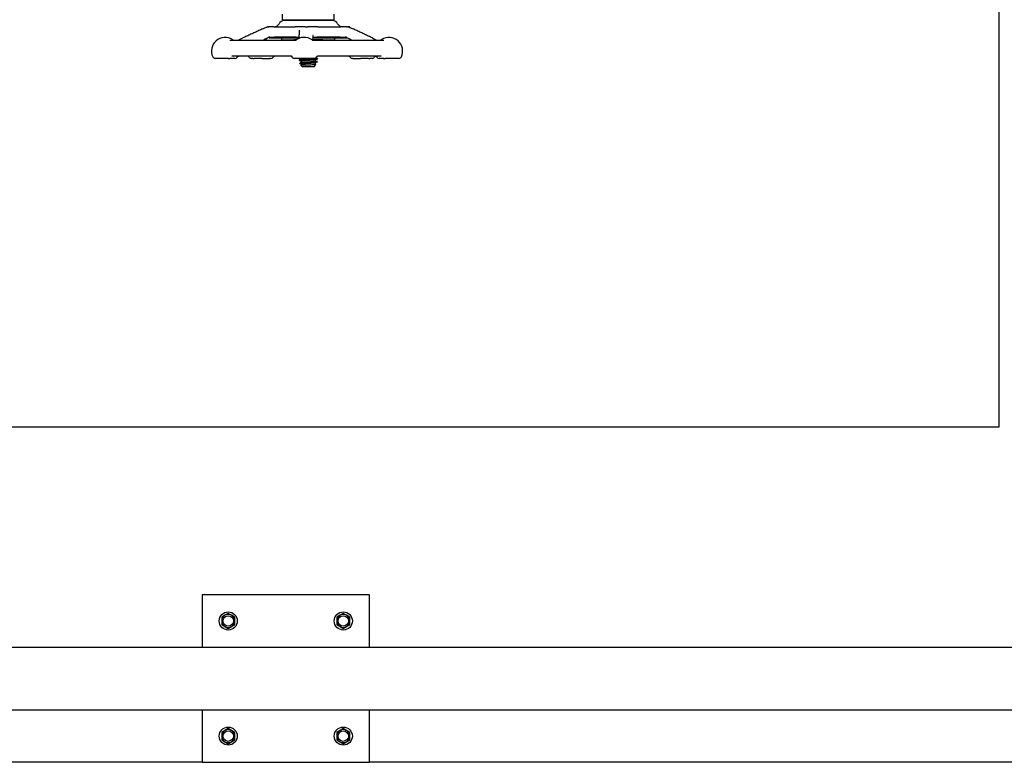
# Model space of a CAD drawing. Header units: inches. Extents: x 24 to 1128, y -58 to 748.
# Tile 622 of 656: x 652 to 675, y 563 to 581. Entities that reach past the tile are written whole.
import ezdxf

# ---------------------------------------------------------------- set-up
doc = ezdxf.new("R2010")
doc.units = ezdxf.units.IN
doc.header["$LTSCALE"] = 32
doc.header["$MEASUREMENT"] = 0
doc.layers.add('Visible (ANSI)', color=7, linetype='Continuous', lineweight=30)

msp = doc.modelspace()

# ---------------------------------------------------------------- linework, layer by layer
at = {"layer": 'Visible (ANSI)'}
for p, q in [((675.28063, 687.43978), (675.28063, 571.43978)), ((658.16313, 581.17328), (658.16313, 581.30724)), ((658.16959, 581.17328), (658.16313, 581.17328)), ((658.16959, 581.17328), (658.17722, 581.17328)), ((658.17722, 581.17328), (659.38404, 581.17328)), ((659.36396, 581.15328), (658.19733, 581.15328)), ((658.40563, 581.17328), (658.40563, 581.15328)), ((659.15563, 581.17328), (659.15563, 581.15328)), ((659.38404, 581.17328), (659.39168, 581.17328)), ((659.39168, 581.17328), (659.39813, 581.17328)), ((659.39813, 581.17328), (659.39813, 581.30724)), ((657.8214, 581.00328), (657.81055, 581.00328)), ((657.8214, 581.00328), (657.83684, 581.00328)), ((657.95449, 581.00328), (657.83684, 581.00328)), ((657.95449, 581.00328), (658.46578, 581.00328)), ((658.70414, 581.00328), (658.46578, 581.00328)), ((658.70414, 581.00328), (658.76277, 581.00328)), ((659.0065, 581.00328), (658.76277, 581.00328)), ((659.0065, 581.00328), (659.55465, 581.00328)), ((659.69259, 581.00328), (659.55465, 581.00328)), ((659.69259, 581.00328), (659.71338, 581.00328)), ((659.74637, 581.00328), (659.71338, 581.00328)), ((659.74637, 581.00328), (659.74938, 581.00328)), ((656.90213, 580.68828), (658.48283, 580.68828)), ((657.84313, 580.75312), (657.84313, 580.73765)), ((657.84313, 580.73765), (658.54903, 580.73765)), ((657.86275, 580.75328), (657.97161, 580.75328)), ((658.49353, 580.75328), (657.97161, 580.75328)), ((658.49353, 580.75328), (657.97161, 580.75328)), ((658.15071, 580.69041), (658.15071, 580.73765)), ((658.15071, 580.69041), (658.49331, 580.69041)), ((658.43688, 580.69041), (658.43688, 580.68978)), ((658.49242, 580.68978), (658.43688, 580.68978)), ((658.45139, 580.68828), (658.45427, 580.68978)), ((658.49353, 580.75328), (658.55072, 580.75328)), ((659.12438, 580.68978), (658.88156, 580.68978)), ((658.88162, 580.69041), (659.41055, 580.69041)), ((658.88672, 580.73765), (659.70926, 580.73765)), ((658.88688, 580.68828), (660.58153, 580.68828)), ((658.88839, 580.75328), (658.98114, 580.75328)), ((659.54069, 580.75328), (658.98114, 580.75328)), ((659.54069, 580.75328), (658.98114, 580.75328)), ((659.10548, 580.68978), (659.1026, 580.68828)), ((659.12438, 580.69041), (659.12438, 580.68978)), ((659.41055, 580.69041), (659.41055, 580.73765)), ((659.54069, 580.75328), (659.662, 580.75328)), ((656.86204, 580.25078), (656.55367, 580.25078)), ((656.86204, 580.25078), (656.9044, 580.25078)), ((657.02336, 580.25078), (656.9044, 580.25078)), ((658.35451, 580.30328), (656.95286, 580.30328)), ((657.02336, 580.25078), (657.02878, 580.25078)), ((657.45638, 580.25078), (657.41236, 580.25078)), ((657.45638, 580.25078), (657.48499, 580.25078)), ((657.67027, 580.25078), (657.48499, 580.25078)), ((657.67027, 580.25078), (657.85933, 580.25078)), ((657.88819, 580.25078), (657.85933, 580.25078)), ((658.91913, 580.25078), (658.4448, 580.25078)), ((658.56188, 580.21282), (658.56188, 580.20096)), ((658.61063, 580.22697), (658.61063, 580.25078)), ((658.61063, 580.15283), (658.61063, 580.18836)), ((658.91913, 580.25078), (658.91921, 580.25078)), ((658.95063, 580.18836), (658.95063, 580.22389)), ((658.98956, 580.16135), (658.99775, 580.17617)), ((658.99938, 580.24989), (658.99938, 580.23803)), ((660.51956, 580.30328), (659.01685, 580.30328)), ((659.85166, 580.25078), (659.83271, 580.25078)), ((659.85166, 580.25078), (660.02801, 580.25078)), ((660.21864, 580.25078), (660.02801, 580.25078)), ((660.21864, 580.25078), (660.25049, 580.25078)), ((660.30854, 580.25078), (660.25049, 580.25078)), ((660.4711, 580.25078), (660.47285, 580.25078)), ((660.57635, 580.25078), (660.47285, 580.25078)), ((660.57635, 580.25078), (660.61696, 580.25078)), ((660.94662, 580.25078), (660.61696, 580.25078)), ((658.59562, 580.1181), (658.58144, 580.14374)), ((658.61063, 580.09095), (658.61063, 580.11422)), ((658.71428, 580.09095), (658.61063, 580.09095)), ((658.63146, 580.05328), (658.61063, 580.09095)), ((658.63146, 580.05328), (658.9298, 580.05328)), ((658.9298, 580.05328), (658.96189, 580.1113)), ((658.95063, 580.11422), (658.95063, 580.14975)), ((675.28063, 571.43978), (631.28063, 571.43978)), ((656.24113, 567.43978), (656.24113, 566.18978)), ((660.24113, 567.43978), (656.24113, 567.43978)), ((660.24113, 566.18978), (660.24113, 567.43978)), ((656.78813, 566.94988), (656.71013, 566.90485)), ((656.71013, 566.90485), (656.71013, 566.81478)), ((656.71013, 566.81478), (656.71013, 566.72471)), ((656.86613, 566.99491), (656.78813, 566.94988)), ((656.94413, 566.94988), (656.86613, 566.99491)), ((657.02213, 566.90485), (656.94413, 566.94988)), ((657.02213, 566.81478), (657.02213, 566.90485)), ((657.02213, 566.72471), (657.02213, 566.81478)), ((659.53813, 566.94988), (659.46013, 566.90485)), ((659.46013, 566.90485), (659.46013, 566.81478)), ((659.46013, 566.81478), (659.46013, 566.72471)), ((659.61613, 566.99491), (659.53813, 566.94988)), ((659.69413, 566.94988), (659.61613, 566.99491)), ((659.77213, 566.90485), (659.69413, 566.94988)), ((659.77213, 566.81478), (659.77213, 566.90485)), ((659.77213, 566.72471), (659.77213, 566.81478)), ((656.71013, 566.72471), (656.78813, 566.67968)), ((656.78813, 566.67968), (656.86613, 566.63465)), ((656.86613, 566.63465), (656.94413, 566.67968)), ((656.94413, 566.67968), (657.02213, 566.72471)), ((659.46013, 566.72471), (659.53813, 566.67968)), ((659.53813, 566.67968), (659.61613, 566.63465)), ((659.61613, 566.63465), (659.69413, 566.67968)), ((659.69413, 566.67968), (659.77213, 566.72471)), ((620.45163, 566.18978), (724.15563, 566.18978)), ((620.45163, 564.68978), (725.65563, 564.68978)), ((656.24113, 564.68978), (656.24113, 563.43978)), ((660.24113, 563.43978), (660.24113, 564.68978)), ((656.78813, 564.19988), (656.71013, 564.15485)), ((656.86613, 564.24491), (656.78813, 564.19988)), ((656.94413, 564.19988), (656.86613, 564.24491)), ((657.02213, 564.15485), (656.94413, 564.19988)), ((659.53813, 564.19988), (659.46013, 564.15485)), ((659.61613, 564.24491), (659.53813, 564.19988)), ((659.69413, 564.19988), (659.61613, 564.24491)), ((659.77213, 564.15485), (659.69413, 564.19988)), ((656.71013, 564.15485), (656.71013, 564.06478)), ((656.71013, 564.06478), (656.71013, 563.97471)), ((656.71013, 563.97471), (656.78813, 563.92968)), ((656.94413, 563.92968), (657.02213, 563.97471)), ((657.02213, 564.06478), (657.02213, 564.15485)), ((657.02213, 563.97471), (657.02213, 564.06478)), ((659.46013, 564.15485), (659.46013, 564.06478)), ((659.46013, 564.06478), (659.46013, 563.97471)), ((659.46013, 563.97471), (659.53813, 563.92968)), ((659.69413, 563.92968), (659.77213, 563.97471)), ((659.77213, 564.06478), (659.77213, 564.15485)), ((659.77213, 563.97471), (659.77213, 564.06478)), ((656.78813, 563.92968), (656.86613, 563.88465)), ((656.86613, 563.88465), (656.94413, 563.92968)), ((659.53813, 563.92968), (659.61613, 563.88465)), ((659.61613, 563.88465), (659.69413, 563.92968)), ((656.24113, 563.43978), (623.20163, 563.43978)), ((656.24113, 563.43978), (660.24113, 563.43978)), ((693.28063, 563.43978), (660.24113, 563.43978))]:
    msp.add_line(p, q, dxfattribs=at)
for centre, radius in [((656.86613, 566.81478), 0.216), ((659.61613, 566.81478), 0.216), ((656.86613, 566.81478), 0.1248), ((659.61613, 566.81478), 0.1248), ((656.86613, 564.06478), 0.216), ((656.86613, 564.06478), 0.1248), ((659.61613, 564.06478), 0.216), ((659.61613, 564.06478), 0.1248)]:
    msp.add_circle(centre, radius, dxfattribs=at)
for centre, radius, start, end in [((658.19726, 581.02828), 0.125, 90, 156.421822), ((659.364, 581.02828), 0.125, 23.578178, 90), ((657.96813, 581.12828), 0.125, 270, 336.421822), ((659.59313, 581.12828), 0.125, 203.578178, 270), ((659.74938, 580.97203), 0.03125, 30.661593, 90), ((656.79084, 580.42578), 0.325, 57.004115, 205.376934), ((657.00186, 580.75078), 0.0625, 237.004115, 270), ((657.64953, 580.42578), 0.325, 64.985169, 66.048721), ((658.68197, 580.42578), 0.325, 54.084412, 129.508636), ((660.49843, 580.75078), 0.0625, 270, 302.995885), ((660.70945, 580.42578), 0.325, 334.623066, 122.995885), ((656.55367, 580.31328), 0.0625, 205.376934, 270), ((657.02876, 580.31328), 0.0625, 270, 327.274302), ((657.64953, 580.42578), 0.325, 202.143221, 205.376934), ((657.41236, 580.31328), 0.0625, 205.376934, 270), ((657.88819, 580.31328), 0.0625, 270, 324.549457), ((657.99002, 580.24078), 0.0625, 90, 144.549457), ((658.68197, 580.42578), 0.325, 200.670713, 205.376934), ((658.4448, 580.31328), 0.0625, 205.376934, 270), ((658.91921, 580.31328), 0.0625, 270, 331.080836), ((659.73088, 580.24078), 0.0625, 35.450543, 90), ((659.83271, 580.31328), 0.0625, 215.450543, 270), ((660.30854, 580.31328), 0.0625, 270, 334.623066), ((660.07137, 580.42578), 0.325, 334.623066, 337.856402), ((660.4711, 580.31328), 0.0625, 214.46729, 270), ((660.94662, 580.31328), 0.0625, 270, 334.623066), ((656.86613, 566.81478), 0.156, 120, 180), ((656.86613, 566.81478), 0.156, 180, 240), ((656.86613, 566.81478), 0.156, 60, 120), ((656.86613, 566.81478), 0.156, 0, 60), ((656.86613, 566.81478), 0.156, 300, 0), ((659.61613, 566.81478), 0.156, 120, 180), ((659.61613, 566.81478), 0.156, 180, 240), ((659.61613, 566.81478), 0.156, 60, 120), ((659.61613, 566.81478), 0.156, 0, 60), ((659.61613, 566.81478), 0.156, 300, 0), ((656.86613, 566.81478), 0.156, 240, 300), ((659.61613, 566.81478), 0.156, 240, 300), ((656.86613, 564.06478), 0.156, 120, 180), ((656.86613, 564.06478), 0.156, 60, 120), ((656.86613, 564.06478), 0.156, 0, 60), ((659.61613, 564.06478), 0.156, 120, 180), ((659.61613, 564.06478), 0.156, 60, 120), ((659.61613, 564.06478), 0.156, 0, 60), ((656.86613, 564.06478), 0.156, 180, 240), ((656.86613, 564.06478), 0.156, 300, 0), ((659.61613, 564.06478), 0.156, 180, 240), ((659.61613, 564.06478), 0.156, 300, 0), ((656.86613, 564.06478), 0.156, 240, 300), ((659.61613, 564.06478), 0.156, 240, 300)]:
    msp.add_arc(centre, radius, start, end, dxfattribs=at)
for points, knots in [([(657.68974, 580.95557), (657.65803, 580.941), (657.62633, 580.92642), (657.56292, 580.89727), (657.53122, 580.88268), (657.46783, 580.85352), (657.43613, 580.83893), (657.37274, 580.80975), (657.34104, 580.79516), (657.27766, 580.76598), (657.24596, 580.75138), (657.21427, 580.73679)], [0.42287225, 0.42287225, 0.42287225, 0.42287225, 0.6967656, 0.6967656, 0.97065896, 0.97065896, 1.24455231, 1.24455231, 1.51844567, 1.51844567, 1.79233902, 1.79233902, 1.79233902, 1.79233902]), ([(657.68974, 580.95557), (657.70104, 580.96076), (657.71249, 580.96599), (657.7364, 580.97661), (657.74902, 580.9821), (657.76583, 580.98907), (657.77045, 580.99095), (657.77927, 580.99439), (657.78346, 580.99595), (657.78923, 580.99791), (657.79107, 580.9985), (657.79394, 580.99935), (657.79491, 580.99963), (657.79648, 581.00006), (657.79702, 581.0002), (657.79817, 581.0005), (657.79878, 581.00065), (657.79972, 581.00088), (657.80004, 581.00095), (657.80065, 581.0011), (657.80096, 581.00117), (657.80151, 581.0013), (657.80175, 581.00136), (657.80239, 581.0015), (657.80269, 581.00157), (657.80337, 581.00173), (657.80358, 581.00177), (657.80377, 581.00182), (657.8038, 581.00182), (657.8038, 581.00182)], [0, 0, 0, 0, 0.097641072, 0.097641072, 0.200146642, 0.200146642, 0.239300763, 0.239300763, 0.278646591, 0.278646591, 0.298148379, 0.298148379, 0.307905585, 0.307905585, 0.3127903, 0.3127903, 0.317711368, 0.317711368, 0.32016895, 0.32016895, 0.322641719, 0.322641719, 0.325111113, 0.325111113, 0.330090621, 0.330090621, 0.339961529, 0.339961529, 0.345501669, 0.345501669, 0.345501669, 0.345501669]), ([(657.79961, 581.00085), (657.79988, 581.00097), (657.80011, 581.00106), (657.80105, 581.00145), (657.80149, 581.0016), (657.8028, 581.00207), (657.80297, 581.00213), (657.80428, 581.00251), (657.80484, 581.00266), (657.80594, 581.00289), (657.80635, 581.00297), (657.80717, 581.00309), (657.80755, 581.00314), (657.8082, 581.0032), (657.80839, 581.00321), (657.80879, 581.00324), (657.80897, 581.00325), (657.80929, 581.00326), (657.80934, 581.00326), (657.80943, 581.00326), (657.80948, 581.00326), (657.80957, 581.00327), (657.80963, 581.00327), (657.80971, 581.00327), (657.80975, 581.00327), (657.80981, 581.00327), (657.80984, 581.00327), (657.8099, 581.00327), (657.80993, 581.00328), (657.81001, 581.00328), (657.81006, 581.00328), (657.81018, 581.00328), (657.81023, 581.00328), (657.81032, 581.00328), (657.81036, 581.00328), (657.81041, 581.00328), (657.81042, 581.00328), (657.81047, 581.00328), (657.81051, 581.00328), (657.81055, 581.00328)], [0.11779335, 0.11779335, 0.11779335, 0.11779335, 0.125396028, 0.125396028, 0.152672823, 0.152672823, 0.22590879, 0.22590879, 0.259837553, 0.259837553, 0.277093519, 0.277093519, 0.290038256, 0.290038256, 0.294893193, 0.294893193, 0.298545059, 0.298545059, 0.299175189, 0.299175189, 0.299644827, 0.299644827, 0.300118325, 0.300118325, 0.300354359, 0.300354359, 0.300591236, 0.300591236, 0.300827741, 0.300827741, 0.301305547, 0.301305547, 0.302258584, 0.302258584, 0.303198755, 0.303198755, 0.304136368, 0.304136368, 0.306750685, 0.306750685, 0.306750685, 0.306750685]), ([(658.56712, 580.90548), (658.56554, 580.89091), (658.56397, 580.87634), (658.56083, 580.84718), (658.55926, 580.8326), (658.55611, 580.80344), (658.55454, 580.78885), (658.5514, 580.75967), (658.54983, 580.74508), (658.54794, 580.72751), (658.54762, 580.72454), (658.5473, 580.72156)], [0.73329616, 0.73329616, 0.73329616, 0.73329616, 1.00718952, 1.00718952, 1.28108287, 1.28108287, 1.55497623, 1.55497623, 1.82886959, 1.82886959, 1.88472412, 1.88472412, 1.88472412, 1.88472412]), ([(658.56712, 580.90548), (658.56722, 580.90644), (658.56736, 580.90777), (658.56778, 580.91114), (658.5681, 580.91337), (658.56884, 580.91748), (658.56923, 580.91934), (658.56973, 580.92161), (658.56989, 580.92231), (658.57003, 580.92297), (658.57007, 580.92312), (658.57008, 580.92319), (658.57008, 580.92319), (658.57008, 580.92319)], [0, 0, 0, 0, 0.0188180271, 0.0188180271, 0.0424437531, 0.0424437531, 0.0633585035, 0.0633585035, 0.0765189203, 0.0765189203, 0.0837326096, 0.0837326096, 0.085554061, 0.085554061, 0.085554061, 0.085554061]), ([(659.74254, 580.99977), (659.74254, 580.99977), (659.74257, 580.99976), (659.74277, 580.99971), (659.74289, 580.99968), (659.74319, 580.99959), (659.74332, 580.99956), (659.74363, 580.99947), (659.74382, 580.99942), (659.74425, 580.9993), (659.74449, 580.99924), (659.74521, 580.99904), (659.74571, 580.99889), (659.74807, 580.99822), (659.74976, 580.9977), (659.75483, 580.99608), (659.75825, 580.99489), (659.76896, 580.99095), (659.77656, 580.98789), (659.79178, 580.98153), (659.79956, 580.97816), (659.82171, 580.96833), (659.83576, 580.96175), (659.84948, 580.95525)], [0.550231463, 0.550231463, 0.550231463, 0.550231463, 0.555732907, 0.555732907, 0.55952642, 0.55952642, 0.561423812, 0.561423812, 0.563337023, 0.563337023, 0.565252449, 0.565252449, 0.569117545, 0.569117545, 0.584439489, 0.584439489, 0.614643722, 0.614643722, 0.676078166, 0.676078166, 0.740399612, 0.740399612, 0.862737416, 0.862737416, 0.862737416, 0.862737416]), ([(660.31038, 580.73647), (660.27966, 580.75107), (660.24893, 580.76566), (660.18749, 580.79485), (660.15677, 580.80944), (660.09532, 580.83861), (660.06459, 580.8532), (660.00314, 580.88237), (659.97241, 580.89695), (659.91095, 580.92611), (659.88021, 580.94068), (659.84948, 580.95525)], [0.96010468, 0.96010468, 0.96010468, 0.96010468, 1.23399804, 1.23399804, 1.5078914, 1.5078914, 1.78178476, 1.78178476, 2.05567812, 2.05567812, 2.32957148, 2.32957148, 2.32957148, 2.32957148]), ([(657.0939, 580.68828), (657.09417, 580.68828), (657.09444, 580.68828), (657.09472, 580.68828), (657.09474, 580.68828), (657.09477, 580.68828), (657.09478, 580.68828), (657.09502, 580.68828), (657.09518, 580.68828), (657.09552, 580.68828), (657.0957, 580.68828), (657.09632, 580.68828), (657.09676, 580.68828), (657.09809, 580.68828), (657.09897, 580.68829), (657.10134, 580.68829), (657.10285, 580.6883), (657.10585, 580.68834), (657.10728, 580.68836), (657.10958, 580.68842), (657.11008, 580.68843), (657.1109, 580.68846), (657.11119, 580.68847), (657.11163, 580.68849), (657.11177, 580.6885), (657.11204, 580.68851), (657.11217, 580.68852), (657.11254, 580.68854), (657.11275, 580.68855), (657.11329, 580.68859), (657.11354, 580.6886), (657.11396, 580.68864), (657.11413, 580.68865), (657.11508, 580.68874), (657.11526, 580.68878), (657.11589, 580.68889), (657.11617, 580.68894), (657.11706, 580.68916), (657.11763, 580.68931), (657.11916, 580.68984), (657.11981, 580.69009), (657.121, 580.69058), (657.12143, 580.69076), (657.12249, 580.69124), (657.12314, 580.69154), (657.12466, 580.69229), (657.12555, 580.69274), (657.12812, 580.69409), (657.12978, 580.695), (657.13496, 580.69784), (657.13827, 580.69965), (657.14601, 580.70379), (657.15044, 580.7061), (657.17307, 580.71763), (657.19364, 580.72728), (657.21427, 580.73679)], [0, 0, 0, 0, 0.002081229, 0.002081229, 0.002217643, 0.002217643, 0.002352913, 0.002352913, 0.004518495, 0.004518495, 0.006815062, 0.006815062, 0.012938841, 0.012938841, 0.025196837, 0.025196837, 0.045580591, 0.045580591, 0.063157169, 0.063157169, 0.067563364, 0.067563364, 0.06977046, 0.06977046, 0.070859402, 0.070859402, 0.071947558, 0.071947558, 0.07413729, 0.07413729, 0.078495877, 0.078495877, 0.08337042, 0.08337042, 0.111454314, 0.111454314, 0.13020098, 0.13020098, 0.14776646, 0.14776646, 0.156573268, 0.156573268, 0.160918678, 0.160918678, 0.166770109, 0.166770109, 0.174540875, 0.174540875, 0.189569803, 0.189569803, 0.223438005, 0.223438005, 0.26855419, 0.26855419, 0.446939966, 0.446939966, 0.446939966, 0.446939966]), ([(657.74891, 580.68828), (657.75007, 580.68904), (657.75128, 580.68987), (657.75641, 580.69361), (657.76027, 580.69683), (657.769, 580.70444), (657.77385, 580.70893), (657.785, 580.7188), (657.79201, 580.72446), (657.79709, 580.72858)], [0.292037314, 0.292037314, 0.292037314, 0.292037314, 0.307963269, 0.307963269, 0.36147562, 0.36147562, 0.432810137, 0.432810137, 0.518710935, 0.518710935, 0.518710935, 0.518710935]), ([(657.83954, 580.75303), (657.83954, 580.75303), (657.83953, 580.75303), (657.83946, 580.75301), (657.83935, 580.75297), (657.83891, 580.75279), (657.83867, 580.75269), (657.83797, 580.75238), (657.83751, 580.75217), (657.83645, 580.75165), (657.83589, 580.75136), (657.83446, 580.75061), (657.83356, 580.75011), (657.82997, 580.74808), (657.82723, 580.74645), (657.82044, 580.74246), (657.81642, 580.74016), (657.80264, 580.73268), (657.79198, 580.72762), (657.78127, 580.7227)], [0.14183772, 0.14183772, 0.14183772, 0.14183772, 0.146079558, 0.146079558, 0.156573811, 0.156573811, 0.163607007, 0.163607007, 0.170788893, 0.170788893, 0.176838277, 0.176838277, 0.18529246, 0.18529246, 0.210053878, 0.210053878, 0.248401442, 0.248401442, 0.341016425, 0.341016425, 0.341016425, 0.341016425]), ([(657.86273, 580.75328), (657.86243, 580.75328), (657.86214, 580.75328), (657.86184, 580.75328), (657.86183, 580.75328), (657.8618, 580.75328), (657.86178, 580.75328), (657.86169, 580.75328), (657.86162, 580.75328), (657.8615, 580.75328), (657.86143, 580.75328), (657.86061, 580.75328), (657.85993, 580.75328), (657.85831, 580.75328), (657.8574, 580.75328), (657.85396, 580.75327), (657.85149, 580.75326), (657.84781, 580.75322), (657.84676, 580.75321), (657.84513, 580.75318), (657.84462, 580.75316), (657.84353, 580.75313), (657.84294, 580.75311), (657.84202, 580.75308), (657.84171, 580.75306), (657.84126, 580.75304), (657.84111, 580.75303), (657.84069, 580.753), (657.84044, 580.75299), (657.83998, 580.75295), (657.83978, 580.75294), (657.83944, 580.75291), (657.83931, 580.75289), (657.83917, 580.75288), (657.83914, 580.75288), (657.83912, 580.75287)], [0, 0, 0, 0, 0.002309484, 0.002309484, 0.0023826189, 0.0023826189, 0.0025284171, 0.0025284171, 0.0031079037, 0.0031079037, 0.0037043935, 0.0037043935, 0.0110744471, 0.0110744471, 0.0208971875, 0.0208971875, 0.0483143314, 0.0483143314, 0.0589572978, 0.0589572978, 0.0635895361, 0.0635895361, 0.068304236, 0.068304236, 0.0706553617, 0.0706553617, 0.0718166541, 0.0718166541, 0.0741661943, 0.0741661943, 0.0770362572, 0.0770362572, 0.0800755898, 0.0800755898, 0.0808559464, 0.0808559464, 0.0808559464, 0.0808559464]), ([(658.48283, 580.68828), (658.48623, 580.68828), (658.48865, 580.68861), (658.49082, 580.68899), (658.49118, 580.68906), (658.49152, 580.68913)], [0, 0, 0, 0, 0.0230186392, 0.0230186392, 0.0282285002, 0.0282285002, 0.0282285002, 0.0282285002]), ([(658.86905, 580.69153), (658.86973, 580.69124), (658.87081, 580.69081), (658.87422, 580.68979), (658.87639, 580.68922), (658.88155, 580.6885), (658.88395, 580.68828), (658.88688, 580.68828)], [0.5227954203, 0.5227954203, 0.5227954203, 0.5227954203, 0.5453702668, 0.5453702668, 0.565399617, 0.565399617, 0.5779614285, 0.5779614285, 0.5779614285, 0.5779614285]), ([(658.89051, 580.77279), (658.88877, 580.75666), (658.88703, 580.74054), (658.884, 580.71246), (658.88271, 580.70051), (658.88142, 580.68855)], [0.771603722, 0.771603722, 0.771603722, 0.771603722, 1.074742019, 1.074742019, 1.299248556, 1.299248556, 1.299248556, 1.299248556]), ([(658.89244, 580.7988), (658.89244, 580.7988), (658.89244, 580.7988), (658.89244, 580.79878), (658.89242, 580.79858), (658.89236, 580.79768), (658.89231, 580.79673), (658.89216, 580.79422), (658.89207, 580.79255), (658.89184, 580.78865), (658.89169, 580.78639), (658.89133, 580.7813), (658.89109, 580.77841), (658.89075, 580.77501), (658.89066, 580.77419), (658.89056, 580.77323), (658.89053, 580.773), (658.89051, 580.77279)], [0.395052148, 0.395052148, 0.395052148, 0.395052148, 0.395584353, 0.395584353, 0.405250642, 0.405250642, 0.421321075, 0.421321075, 0.442620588, 0.442620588, 0.471004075, 0.471004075, 0.508904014, 0.508904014, 0.521535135, 0.521535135, 0.525741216, 0.525741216, 0.525741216, 0.525741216]), ([(659.68271, 580.75312), (659.68247, 580.75313), (659.68224, 580.75314), (659.68132, 580.75316), (659.68067, 580.75318), (659.67934, 580.7532), (659.67867, 580.75321), (659.67619, 580.75324), (659.67446, 580.75325), (659.67105, 580.75327), (659.66937, 580.75327), (659.66686, 580.75328), (659.66602, 580.75328), (659.66454, 580.75328), (659.66391, 580.75328), (659.66314, 580.75328), (659.66305, 580.75328), (659.66294, 580.75328), (659.66292, 580.75328), (659.66288, 580.75328), (659.66285, 580.75328), (659.66282, 580.75328), (659.66281, 580.75328), (659.66254, 580.75328), (659.66227, 580.75328), (659.66201, 580.75328)], [0.2872812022, 0.2872812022, 0.2872812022, 0.2872812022, 0.2890649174, 0.2890649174, 0.2943712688, 0.2943712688, 0.300336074, 0.300336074, 0.3169538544, 0.3169538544, 0.3333826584, 0.3333826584, 0.3415798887, 0.3415798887, 0.3477304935, 0.3477304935, 0.3485002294, 0.3485002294, 0.3486639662, 0.3486639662, 0.3488290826, 0.3488290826, 0.3489130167, 0.3489130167, 0.3511479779, 0.3511479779, 0.3511479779, 0.3511479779]), ([(659.73799, 580.72302), (659.72627, 580.72858), (659.71481, 580.7343), (659.69987, 580.74312), (659.69596, 580.74553), (659.69055, 580.74878), (659.68907, 580.74966), (659.68654, 580.75111), (659.68545, 580.75171), (659.68389, 580.75254), (659.68333, 580.75282), (659.6823, 580.75332), (659.68186, 580.75352), (659.68128, 580.75378), (659.6811, 580.75385), (659.6809, 580.75393), (659.68087, 580.75394), (659.68087, 580.75394)], [0, 0, 0, 0, 0.104741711, 0.104741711, 0.140935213, 0.140935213, 0.154491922, 0.154491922, 0.164716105, 0.164716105, 0.171023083, 0.171023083, 0.178491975, 0.178491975, 0.185464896, 0.185464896, 0.191706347, 0.191706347, 0.191706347, 0.191706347]), ([(660.31038, 580.73647), (660.32775, 580.72822), (660.34495, 580.71987), (660.36592, 580.70874), (660.37102, 580.70595), (660.38009, 580.70085), (660.38412, 580.69851), (660.39092, 580.69465), (660.39352, 580.69319), (660.39734, 580.69127), (660.3986, 580.69068), (660.40048, 580.68986), (660.4012, 580.68958), (660.40235, 580.68914), (660.40281, 580.68898), (660.40385, 580.68865), (660.40421, 580.68855), (660.40443, 580.68849)], [0, 0, 0, 0, 0.154973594, 0.154973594, 0.206362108, 0.206362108, 0.244918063, 0.244918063, 0.267457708, 0.267457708, 0.278225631, 0.278225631, 0.286083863, 0.286083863, 0.293892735, 0.293892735, 0.308588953, 0.308588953, 0.308588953, 0.308588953]), ([(660.40392, 580.68853), (660.40392, 580.68853), (660.40395, 580.68852), (660.40417, 580.68851), (660.4043, 580.6885), (660.4047, 580.68848), (660.40482, 580.68848), (660.40504, 580.68847), (660.40512, 580.68846), (660.4053, 580.68846), (660.4054, 580.68845), (660.40562, 580.68844), (660.40574, 580.68844), (660.40598, 580.68843), (660.40611, 580.68843), (660.40649, 580.68842), (660.40676, 580.68841), (660.4075, 580.68839), (660.40796, 580.68838), (660.41013, 580.68834), (660.41156, 580.68832), (660.4146, 580.6883), (660.41617, 580.68829), (660.41871, 580.68829), (660.41969, 580.68828), (660.42118, 580.68828), (660.42167, 580.68828), (660.42257, 580.68828), (660.42293, 580.68828), (660.42344, 580.68828), (660.42349, 580.68828), (660.42356, 580.68828), (660.42356, 580.68828), (660.42358, 580.68828), (660.42359, 580.68828), (660.42384, 580.68828), (660.42407, 580.68828), (660.42431, 580.68828)], [0.3782575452, 0.3782575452, 0.3782575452, 0.3782575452, 0.3866577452, 0.3866577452, 0.3925541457, 0.3925541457, 0.3944966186, 0.3944966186, 0.3954660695, 0.3954660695, 0.3964378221, 0.3964378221, 0.3974115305, 0.3974115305, 0.3983847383, 0.3983847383, 0.400350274, 0.400350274, 0.4042745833, 0.4042745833, 0.4199695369, 0.4199695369, 0.4387540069, 0.4387540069, 0.4507677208, 0.4507677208, 0.4567742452, 0.4567742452, 0.4612834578, 0.4612834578, 0.4617697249, 0.4617697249, 0.461830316, 0.461830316, 0.4618912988, 0.4618912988, 0.4637273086, 0.4637273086, 0.4637273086, 0.4637273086]), ([(657.08134, 580.27949), (657.08416, 580.28387), (657.08718, 580.28727), (657.09318, 580.29282), (657.09617, 580.29496), (657.102, 580.29839), (657.10485, 580.29968), (657.11034, 580.30162), (657.11298, 580.30227), (657.11799, 580.3031), (657.12037, 580.30328), (657.12258, 580.30328)], [0.679008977, 0.679008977, 0.679008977, 0.679008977, 0.716290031, 0.716290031, 0.753571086, 0.753571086, 0.79085214, 0.79085214, 0.828133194, 0.828133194, 0.865414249, 0.865414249, 0.865414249, 0.865414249]), ([(658.38555, 580.29251), (658.38549, 580.29257), (658.38542, 580.29263), (658.38399, 580.29386), (658.38195, 580.29545), (658.3756, 580.29896), (658.3712, 580.30089), (658.36219, 580.30283), (658.35846, 580.30328), (658.35451, 580.30328)], [0.4166670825, 0.4166670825, 0.4166670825, 0.4166670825, 0.4183811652, 0.4183811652, 0.4512703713, 0.4512703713, 0.4846744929, 0.4846744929, 0.5041533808, 0.5041533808, 0.5041533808, 0.5041533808]), ([(658.56655, 580.19854), (658.5649, 580.19896), (658.56368, 580.19939), (658.56291, 580.19982), (658.55671, 580.20327), (658.58015, 580.20672), (658.62514, 580.21017), (658.67012, 580.21362), (658.7358, 580.21707), (658.79952, 580.22052), (658.86324, 580.22397), (658.92378, 580.22742), (658.96027, 580.23087), (658.98554, 580.23326), (658.99895, 580.23564), (658.99914, 580.23803)], [18.64392693, 18.64392693, 18.64392693, 18.64392693, 18.75246912, 18.75246912, 18.75246912, 19.62966474, 19.62966474, 19.62966474, 20.50680644, 20.50680644, 20.50680644, 21.38389434, 21.38389434, 21.38389434, 21.99114858, 21.99114858, 21.99114858, 21.99114858]), ([(658.99446, 580.25231), (659.00018, 580.25081), (659.00088, 580.24931), (658.99601, 580.24781), (658.98482, 580.24436), (658.94443, 580.24091), (658.88879, 580.23746), (658.83336, 580.23402), (658.76386, 580.23058), (658.70412, 580.22714), (658.64456, 580.22371), (658.59582, 580.22028), (658.57452, 580.21685), (658.56618, 580.21551), (658.56211, 580.21416), (658.56219, 580.21282)], [-28.47996288, -28.47996288, -28.47996288, -28.47996288, -28.09855277, -28.09855277, -28.09855277, -27.22073235, -27.22073235, -27.22073235, -26.34618961, -26.34618961, -26.34618961, -25.47436069, -25.47436069, -25.47436069, -25.13274123, -25.13274123, -25.13274123, -25.13274123]), ([(658.58144, 580.14374), (658.58085, 580.14481), (658.58349, 580.14587), (658.59658, 580.14829), (658.6088, 580.14962), (658.64176, 580.15231), (658.66226, 580.15364), (658.70901, 580.15633), (658.73485, 580.15767), (658.78859, 580.16036), (658.81597, 580.16169), (658.86868, 580.16438), (658.89347, 580.16571), (658.93713, 580.1684), (658.95551, 580.16973), (658.98329, 580.17242), (658.99232, 580.17375), (658.99892, 580.17617), (658.99834, 580.17723), (658.99431, 580.1783)], [-1.82945707, -1.82945707, -1.82945707, -1.82945707, -1.67073605, -1.67073605, -1.46944503, -1.46944503, -1.26599575, -1.26599575, -1.06038864, -1.06038864, -0.8526241, -0.8526241, -0.64270256, -0.64270256, -0.43062442, -0.43062442, -0.2163901, -0.2163901, -0.04412334, -0.04412334, -0.04412334, -0.04412334]), ([(658.61073, 580.18836), (658.61068, 580.18897), (658.61132, 580.18958), (658.6127, 580.1902), (658.62093, 580.19387), (658.65512, 580.19755), (658.70206, 580.20122), (658.74901, 580.2049), (658.80757, 580.20857), (658.85515, 580.21224), (658.89869, 580.21561), (658.93206, 580.21897), (658.9448, 580.22233)], [18.84955592, 18.84955592, 18.84955592, 18.84955592, 19.00565528, 19.00565528, 19.00565528, 19.93990619, 19.93990619, 19.93990619, 20.87409597, 20.87409597, 20.87409597, 21.72893829, 21.72893829, 21.72893829, 21.72893829]), ([(658.61663, 580.15438), (658.61994, 580.15529), (658.6247, 580.1562), (658.6309, 580.15711), (658.65597, 580.16078), (658.70397, 580.16446), (658.75636, 580.16813), (658.80876, 580.1718), (658.86428, 580.17548), (658.9015, 580.17915), (658.93258, 580.18222), (658.95027, 580.18529), (658.95054, 580.18836)], [19.1117662, 19.1117662, 19.1117662, 19.1117662, 19.34287582, 19.34287582, 19.34287582, 20.27710465, 20.27710465, 20.27710465, 21.21127241, 21.21127241, 21.21127241, 21.99114858, 21.99114858, 21.99114858, 21.99114858]), ([(658.61676, 580.22852), (658.62392, 580.23043), (658.63732, 580.23234), (658.65607, 580.23426), (658.69208, 580.23793), (658.74696, 580.2416), (658.79954, 580.24528), (658.82581, 580.24711), (658.85119, 580.24895), (658.87332, 580.25078)], [25.39495151, 25.39495151, 25.39495151, 25.39495151, 25.88120123, 25.88120123, 25.88120123, 26.81500619, 26.81500619, 26.81500619, 27.28146626, 27.28146626, 27.28146626, 27.28146626]), ([(659.01685, 580.30328), (659.01024, 580.30328), (659.00416, 580.30212), (658.99345, 580.29869), (658.98913, 580.29634), (658.98233, 580.29191), (658.98001, 580.28984), (658.97666, 580.28656), (658.97565, 580.28534), (658.97422, 580.28351), (658.97389, 580.283), (658.97379, 580.28283), (658.97379, 580.28283), (658.97379, 580.28283)], [0, 0, 0, 0, 0.01956218, 0.01956218, 0.042143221, 0.042143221, 0.066897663, 0.066897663, 0.091714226, 0.091714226, 0.119371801, 0.119371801, 0.119413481, 0.119413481, 0.119413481, 0.119413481]), ([(660.37191, 580.30328), (660.37471, 580.30328), (660.37773, 580.30307), (660.38411, 580.30203), (660.38747, 580.3012), (660.39434, 580.29876), (660.39786, 580.29714), (660.40473, 580.29304), (660.40808, 580.29054), (660.41428, 580.28476), (660.41712, 580.28147), (660.41957, 580.27791)], [0, 0, 0, 0, 0.020730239, 0.020730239, 0.041460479, 0.041460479, 0.062190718, 0.062190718, 0.082920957, 0.082920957, 0.103651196, 0.103651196, 0.103651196, 0.103651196]), ([(658.98956, 580.16135), (658.98945, 580.16114), (658.98926, 580.16093), (658.98678, 580.15894), (658.97935, 580.15717), (658.95495, 580.15358), (658.93834, 580.1518), (658.89818, 580.14821), (658.87512, 580.14643), (658.82564, 580.14284), (658.79974, 580.14107), (658.74856, 580.13748), (658.72376, 580.1357), (658.67853, 580.13211), (658.65848, 580.13033), (658.62576, 580.12674), (658.61329, 580.12497), (658.59755, 580.12138), (658.59429, 580.1196), (658.59671, 580.11677), (658.59908, 580.11576), (658.60291, 580.11474)], [-2.47132295, -2.47132295, -2.47132295, -2.47132295, -2.44714253, -2.44714253, -2.24173481, -2.24173481, -2.03918578, -2.03918578, -1.83949606, -1.83949606, -1.64266629, -1.64266629, -1.44869709, -1.44869709, -1.25758909, -1.25758909, -1.06934294, -1.06934294, -0.88395925, -0.88395925, -0.77975748, -0.77975748, -0.77975748, -0.77975748]), ([(658.61068, 580.11422), (658.61091, 580.11749), (658.63133, 580.12076), (658.66622, 580.12404), (658.70539, 580.12771), (658.76185, 580.13139), (658.81379, 580.13507), (658.86573, 580.13874), (658.91189, 580.14242), (658.93445, 580.14609), (658.93873, 580.14679), (658.94215, 580.14749), (658.9447, 580.14819)], [12.56637061, 12.56637061, 12.56637061, 12.56637061, 13.39885666, 13.39885666, 13.39885666, 14.3334779, 14.3334779, 14.3334779, 15.26803699, 15.26803699, 15.26803699, 15.44575299, 15.44575299, 15.44575299, 15.44575299]), ([(658.71428, 580.09095), (658.76304, 580.09463), (658.82151, 580.0983), (658.86711, 580.10198), (658.9127, 580.10565), (658.94431, 580.10933), (658.94974, 580.113), (658.95033, 580.11341), (658.95061, 580.11381), (658.95058, 580.11422)], [13.73621099, 13.73621099, 13.73621099, 13.73621099, 14.67080978, 14.67080978, 14.67080978, 15.60534648, 15.60534648, 15.60534648, 15.70796327, 15.70796327, 15.70796327, 15.70796327]), ([(658.71428, 580.09095), (658.73285, 580.09219), (658.75283, 580.09342), (658.79576, 580.096), (658.81838, 580.09733), (658.8616, 580.10002), (658.88174, 580.10135), (658.91682, 580.10404), (658.93134, 580.10538), (658.95272, 580.10807), (658.95927, 580.1094), (658.96288, 580.11178), (658.96169, 580.1128), (658.95784, 580.11383)], [-4.2480515, -4.2480515, -4.2480515, -4.2480515, -4.09092164, -4.09092164, -3.91772748, -3.91772748, -3.74236935, -3.74236935, -3.5648477, -3.5648477, -3.38516298, -3.38516298, -3.24537133, -3.24537133, -3.24537133, -3.24537133])]:
    msp.add_open_spline(points, degree=3, knots=knots, dxfattribs=at)
for points in [[(657.78127, 580.7227), (657.75631, 580.71123), (657.73135, 580.69976), (657.70639, 580.68828)], [(657.79709, 580.72858), (657.79874, 580.72992), (657.8004, 580.73126), (657.80205, 580.7326)], [(658.25297, 580.68828), (658.25385, 580.68899), (658.25473, 580.6897), (658.25561, 580.69041)], [(659.40251, 580.69041), (659.40351, 580.6897), (659.40451, 580.68899), (659.40552, 580.68828)], [(659.81124, 580.68828), (659.78683, 580.69986), (659.76241, 580.71144), (659.73799, 580.72302)], [(658.56649, 580.21524), (658.58315, 580.21964), (658.5998, 580.22406), (658.61644, 580.22852)], [(658.61063, 580.18682), (658.59593, 580.19075), (658.58121, 580.19465), (658.56649, 580.19854)], [(658.99477, 580.23561), (658.97812, 580.23121), (658.96146, 580.22679), (658.94482, 580.22233)], [(658.95063, 580.1899), (658.96519, 580.18601), (658.97975, 580.18214), (658.99431, 580.1783)], [(658.95584, 580.26264), (658.96882, 580.25918), (658.98179, 580.25574), (658.99477, 580.25231)], [(658.58517, 580.14605), (658.5956, 580.14881), (658.60602, 580.15159), (658.61644, 580.15438)], [(658.61063, 580.11268), (658.60806, 580.11336), (658.60549, 580.11405), (658.60291, 580.11474)], [(658.98307, 580.15837), (658.97031, 580.15499), (658.95756, 580.1516), (658.94482, 580.14819)], [(658.95063, 580.11576), (658.95304, 580.11511), (658.95544, 580.11447), (658.95784, 580.11383)]]:
    msp.add_open_spline(points, degree=3, dxfattribs=at)

doc.saveas('drawing.dxf')
